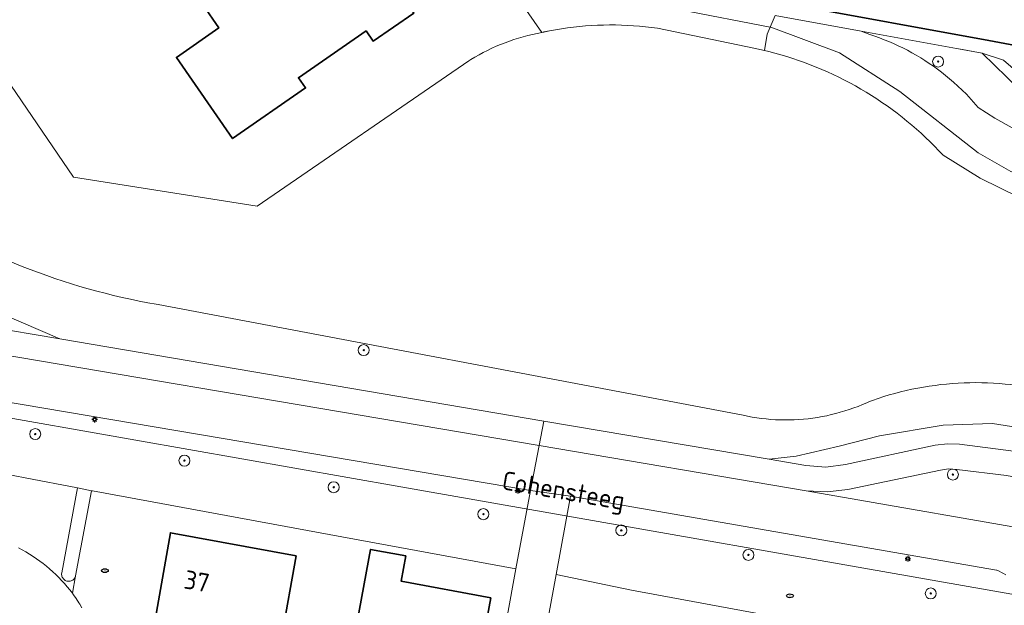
# Model space of a CAD drawing. Header units: metres. Extents: x 152610 to 160096, y 456114 to 462495.
# Tile 535 of 938: x 158532 to 158604, y 460010 to 460053. Entities that reach past the tile are written whole.
import ezdxf
from ezdxf.enums import TextEntityAlignment as Align

# ---------------------------------------------------------------- set-up
doc = ezdxf.new("R2010")
doc.units = ezdxf.units.M
doc.header["$LTSCALE"] = 0.5
doc.layers.get('0').update_dxf_attribs({"linetype": 'CONTINUOUS'})
for name, color, linetype, lineweight in [('B-PV-GK-BESCHOEIING-G', 251, 'GK-BESCHOEIING-SO', 18), ('B-PV-GR-BEPLANTING_CULTUUR_BOSPLANTSOEN-GV', 251, 'CONTINUOUS', 18), ('B-PV-GR-BOOM-S', 251, 'CONTINUOUS', 25), ('B-PV-GW-TALUD_KRUIN-G', 251, 'CONTINUOUS', 18), ('B-PV-IE-MEUBILAIR-S', 251, 'CONTINUOUS', 25), ('B-PV-IE-TERREINAFSCHEIDING_KUNSTMATIG_HEKWERK-G', 251, 'IE-TERREINAFSCHEIDING_KUNSTMATIG-SO', 18), ('B-PV-KW-KUNSTWERK_DUIKER-G', 251, 'CONTINUOUS', 18), ('B-PV-OG-BEBOUWING-GV', 6, 'CONTINUOUS', 35), ('B-PV-OG-BEBOUWING-T18', 1, 'CONTINUOUS', 18), ('B-PV-OG-TERREIN_BEGROEID-GV', 251, 'CONTINUOUS', 18), ('B-PV-OG-TOPOGRAFIE-T18', 1, 'CONTINUOUS', 18), ('B-PV-OG-WATER_SLOOT-GV', 251, 'CONTINUOUS', 18), ('B-PV-VH-GESLOTENVERHARDING_ASFALT-GV', 251, 'CONTINUOUS', 18), ('B-PV-VH-OPENVERHARDING_BETONSTRAATSTEEN-GV', 251, 'CONTINUOUS', 18), ('B-PV-VH-OPENVERHARDING_TEGEL-GV', 251, 'CONTINUOUS', 18)]:
    doc.layers.add(name, color=color, linetype=linetype, lineweight=lineweight)
doc.styles.add('NLCS-ISO', font='NLCS-ISO.ttf')
doc.styles.add('NLCS-ISO-M750-T18', font='NLCS-ISO.ttf', dxfattribs={"height": 1.35})
doc.linetypes.add('GK-BESCHOEIING-SO', pattern='A,18,-3,[1,NLCS.SHX,S=0.6,R=0,X=0,Y=0],-3', length=24)
doc.linetypes.add('IE-TERREINAFSCHEIDING_KUNSTMATIG-SO', pattern='A,4,[82,NLCS.SHX,S=0.75,R=90,X=0,Y=0],4,-2', length=10)

# ---------------------------------------------------------------- blocks, each defined once
blk = doc.blocks.new('SIE-MEUBILAIR_PAAL_LICHTMAST-SO')
for points in [[(-0.62, 0), (-1, 0)], [(-0.71, 0.71), (-0.44, 0.44)], [(0, 1), (0, 0.62)], [(0.44, 0.44), (0.71, 0.71)], [(1, 0), (0.62, 0)], [(-0.71, -0.71), (-0.44, -0.44)], [(0, -0.62), (0, -1)], [(0.44, -0.44), (0.71, -0.71)]]:
    blk.add_lwpolyline(points)
blk.add_circle((0, 0), 0.5)
blk = doc.blocks.new('SIE-MEUBILAIR_PUT_RIOOLPUT-SO')
blk.add_ellipse((0, 0), major_axis=(1.25, 0), ratio=0.54)
at = {"style": 'NLCS-ISO'}
blk.add_text('ri', height=0.75, dxfattribs=at).set_placement((-0.04, 0.07), align=Align.MIDDLE_CENTER)
blk = doc.blocks.new('SGR-BOOM_GBKN-SO')
at = {"linetype": 'ByBlock', "lineweight": 18}
h = blk.add_hatch(color=0, dxfattribs=at)
h.dxf.hatch_style = 1
edge = h.paths.add_edge_path()
edge.add_arc((0, 0), 0.25, 0, 360)
at = {"color": 0, "linetype": 'ByBlock', "lineweight": 18}
for radius in [2, 0.25]:
    blk.add_circle((0, 0), radius, dxfattribs=at)
at = {"color": 0, "linetype": 'ByBlock', "lineweight": 18, "style": 'NLCS-ISO'}
blk.add_attdef('SOORT', (2.5, 0), '', height=1.5, dxfattribs=at)

msp = doc.modelspace()

# ---------------------------------------------------------------- linework, layer by layer
at = {"layer": 'B-PV-GK-BESCHOEIING-G', "flags": 128}
for points in [[(158474.733, 460059.158), (158474.943, 460059.189), (158475.393, 460059.246), (158475.843, 460059.296), (158476.295, 460059.338), (158476.747, 460059.372), (158477.199, 460059.398), (158477.652, 460059.416), (158478.105, 460059.426), (158478.558, 460059.429), (158479.012, 460059.423), (158479.465, 460059.409), (158479.917, 460059.387), (158480.37, 460059.357), (158480.821, 460059.319), (158481.272, 460059.273), (158481.722, 460059.219), (158482.171, 460059.157), (158482.619, 460059.088), (158483.066, 460059.01), (158483.511, 460058.925), (158483.954, 460058.831), (158484.396, 460058.73), (158484.836, 460058.621), (158485.274, 460058.505), (158485.71, 460058.38), (158486.144, 460058.248), (158486.575, 460058.109), (158487.004, 460057.962), (158487.43, 460057.807), (158487.853, 460057.644), (158488.273, 460057.475), (158488.69, 460057.298), (158489.104, 460057.113), (158489.515, 460056.921), (158489.922, 460056.723), (158490.326, 460056.516), (158490.726, 460056.303), (158491.122, 460056.083), (158491.514, 460055.856), (158491.903, 460055.622), (158492.287, 460055.381), (158492.666, 460055.133), (158493.041, 460054.879), (158493.412, 460054.618), (158493.778, 460054.351), (158494.139, 460054.077), (158494.496, 460053.797), (158494.847, 460053.511), (158495.193, 460053.218), (158495.534, 460052.919), (158495.87, 460052.615), (158496.2, 460052.305), (158496.525, 460051.988), (158496.844, 460051.666), (158497.157, 460051.339), (158497.465, 460051.006), (158498.657, 460049.856), (158500, 460048.907), (158501.649, 460047.928), (158503.451, 460047.272), (158503.768, 460047.182), (158504.636, 460046.931), (158505.5, 460046.672), (158506.363, 460046.406), (158507.223, 460046.132), (158508.08, 460045.85), (158508.936, 460045.561), (158509.788, 460045.264), (158510.638, 460044.96), (158511.485, 460044.648), (158512.329, 460044.329), (158513.171, 460044.002), (158514.009, 460043.668), (158514.845, 460043.326), (158515.677, 460042.977), (158516.506, 460042.62), (158517.332, 460042.257), (158518.155, 460041.886), (158518.975, 460041.507), (158519.791, 460041.122), (158520.604, 460040.729), (158521.413, 460040.329), (158522.219, 460039.922), (158523.021, 460039.507), (158523.819, 460039.086), (158524.613, 460038.657), (158525.404, 460038.222), (158525.955, 460037.907), (158526.509, 460037.598), (158527.067, 460037.297), (158527.629, 460037.002), (158528.195, 460036.715), (158528.765, 460036.435), (158529.337, 460036.162), (158529.914, 460035.896), (158530.493, 460035.637), (158531.076, 460035.386), (158531.662, 460035.143), (158532.251, 460034.906), (158532.842, 460034.677), (158533.437, 460034.456), (158534.035, 460034.242), (158534.635, 460034.036), (158535.237, 460033.837), (158535.842, 460033.646), (158536.45, 460033.462), (158537.059, 460033.286), (158537.671, 460033.118), (158538.285, 460032.958), (158538.901, 460032.805), (158539.519, 460032.66), (158540.138, 460032.523), (158540.76, 460032.394), (158541.382, 460032.273), (158542.007, 460032.159), (158542.145, 460032.135), (158584.685, 460024.085), (158585.019, 460024.016), (158585.354, 460023.955), (158585.69, 460023.902), (158586.028, 460023.856), (158586.367, 460023.819), (158586.706, 460023.79), (158587.046, 460023.768), (158587.386, 460023.755), (158587.727, 460023.75), (158588.068, 460023.752), (158588.408, 460023.763), (158588.748, 460023.781), (158589.088, 460023.808), (158589.427, 460023.842), (158589.765, 460023.885), (158590.102, 460023.935), (158590.437, 460023.994), (158590.772, 460024.06), (158591.104, 460024.134), (158591.435, 460024.215), (158591.763, 460024.305), (158592.09, 460024.402), (158592.414, 460024.507), (158592.736, 460024.619), (158593.054, 460024.739), (158593.37, 460024.867), (158593.683, 460025.002), (158593.889, 460025.095), (158594.111, 460025.174), (158594.513, 460025.312), (158594.918, 460025.442), (158595.325, 460025.564), (158595.735, 460025.679), (158596.147, 460025.786), (158596.56, 460025.885), (158596.976, 460025.977), (158597.393, 460026.06), (158597.811, 460026.136), (158598.231, 460026.204), (158598.652, 460026.264), (158599.075, 460026.316), (158599.498, 460026.36), (158599.921, 460026.396), (158600.346, 460026.424), (158600.771, 460026.444), (158601.196, 460026.456), (158601.621, 460026.46), (158602.047, 460026.456), (158602.472, 460026.444), (158602.897, 460026.424), (158603.321, 460026.397), (158603.745, 460026.361), (158604.168, 460026.317), (158604.59, 460026.265), (158605.011, 460026.206), (158605.431, 460026.138), (158605.85, 460026.062), (158606.267, 460025.979), (158606.682, 460025.888), (158607.096, 460025.789), (158614.619, 460024.73), (158616.954, 460024.152), (158630.636, 460021.782), (158631.11, 460021.67), (158631.585, 460021.565), (158632.062, 460021.469), (158632.541, 460021.38), (158633.021, 460021.299), (158633.502, 460021.226), (158633.985, 460021.161), (158634.468, 460021.104), (158634.952, 460021.055), (158635.437, 460021.014), (158635.923, 460020.981), (158636.409, 460020.956), (158636.896, 460020.939), (158637.382, 460020.929), (158637.869, 460020.928), (158638.356, 460020.935), (158638.842, 460020.95), (158639.329, 460020.973), (158639.814, 460021.003), (158640.3, 460021.042), (158640.784, 460021.089), (158641.268, 460021.143), (158641.75, 460021.206), (158642.232, 460021.277), (158642.713, 460021.355), (158643.192, 460021.441), (158643.669, 460021.536), (158644.145, 460021.638), (158644.209, 460021.652), (158644.457, 460021.708), (158644.835, 460021.786), (158645.215, 460021.857), (158645.596, 460021.92), (158645.978, 460021.975), (158646.361, 460022.022), (158646.745, 460022.061), (158647.13, 460022.092), (158647.516, 460022.115), (158647.902, 460022.13), (158648.288, 460022.137), (158648.674, 460022.136), (158649.06, 460022.127), (158649.446, 460022.11), (158649.831, 460022.086), (158650.216, 460022.053), (158650.6, 460022.012), (158650.983, 460021.963), (158651.365, 460021.906), (158651.745, 460021.842), (158652.125, 460021.769), (158652.502, 460021.689), (158652.878, 460021.601), (158653.253, 460021.505), (158653.625, 460021.401), (158653.994, 460021.29), (158654.362, 460021.171), (158654.726, 460021.045), (158655.089, 460020.911), (158655.448, 460020.769), (158655.804, 460020.62), (158656.157, 460020.464), (158656.507, 460020.3), (158656.853, 460020.129), (158657.196, 460019.951), (158657.535, 460019.767), (158657.87, 460019.575), (158658.201, 460019.376), (158658.528, 460019.17), (158659.581, 460014.995), (158660.547, 460013.802), (158661.019, 460013.554), (158661.798, 460013.146), (158662.244, 460013.587), (158662.352, 460014.275), (158662.353, 460015.601), (158662.635, 460017.118), (158662.987, 460017.748), (158666.914, 460018.277), (158667.106, 460018.303), (158669.964, 460018.687), (158670.182, 460018.717), (158671.399, 460018.541), (158671.447, 460018.534), (158671.66, 460018.495), (158671.872, 460018.449), (158672.082, 460018.396), (158672.29, 460018.334), (158672.496, 460018.265), (158672.698, 460018.188), (158672.898, 460018.104), (158673.095, 460018.013), (158673.288, 460017.914), (158673.477, 460017.808), (158673.663, 460017.696), (158673.844, 460017.577), (158674.02, 460017.451), (158674.192, 460017.318), (158674.359, 460017.18), (158674.52, 460017.035), (158674.676, 460016.884), (158674.827, 460016.728), (158674.971, 460016.567), (158675.11, 460016.4), (158675.242, 460016.228), (158675.368, 460016.051), (158675.487, 460015.87), (158675.6, 460015.685), (158675.705, 460015.495), (158675.804, 460015.302), (158675.895, 460015.106), (158675.979, 460014.906), (158676.056, 460014.703), (158676.125, 460014.497), (158676.186, 460014.289), (158676.24, 460014.079), (158676.286, 460013.867), (158676.324, 460013.654), (158676.354, 460013.439), (158676.753, 460008.743), (158676.77, 460008.544), (158676.933, 460006.617), (158676.95, 460006.417), (158677.59, 460002.15), (158678.147, 460000), (158678.47, 459998.75), (158681.56, 459993.85), (158682.373, 459992.754), (158683.361, 459991.812), (158683.561, 459991.657), (158683.766, 459991.508), (158683.976, 459991.366), (158684.189, 459991.23), (158684.408, 459991.101), (158684.63, 459990.979), (158684.855, 459990.865), (158685.085, 459990.757), (158685.317, 459990.657), (158685.553, 459990.564), (158685.791, 459990.479), (158686.032, 459990.401), (158686.276, 459990.331), (158686.521, 459990.268), (158686.6, 459990.25), (158751.58, 459978.72), (158751.778, 459978.68), (158756.595, 459977.716), (158756.791, 459977.677), (158834.12, 459963.78), (158843.94, 459961.89), (158852.56, 459960.22), (158852.897, 459960.137), (158853.235, 459960.061), (158853.575, 459959.994), (158853.917, 459959.934), (158854.259, 459959.882), (158854.603, 459959.838), (158854.948, 459959.803), (158855.294, 459959.775), (158855.64, 459959.755), (158855.986, 459959.743), (158856.333, 459959.739), (158856.68, 459959.743), (158857.026, 459959.755), (158857.372, 459959.775), (158857.718, 459959.803), (158858.063, 459959.839), (158858.407, 459959.882), (158858.75, 459959.934), (158859.07, 459959.99), (158859.409, 459960.091), (158859.778, 459960.194), (158860.149, 459960.288), (158860.522, 459960.375), (158860.897, 459960.454), (158861.273, 459960.526), (158861.651, 459960.589), (158862.03, 459960.645), (158862.41, 459960.692), (158862.791, 459960.732), (158863.172, 459960.763), (158863.555, 459960.787), (158863.937, 459960.803), (158864.32, 459960.81), (158864.703, 459960.81), (158865.086, 459960.802), (158865.469, 459960.785), (158865.851, 459960.761), (158866.233, 459960.729), (158866.614, 459960.688), (158866.994, 459960.64), (158867.372, 459960.584), (158867.75, 459960.52), (158896.821, 459951.25), (158899.349, 459950.965), (158901.43, 459950.73), (158906.435, 459950.678), (158906.882, 459950.597), (158909.016, 459950.211), (158915.147, 459949.101), (158917.198, 459948.729), (158917.642, 459948.649), (158921.99, 459945.69), (158925.427, 459945.052), (158964.503, 459937.795), (159000, 459934.696), (159003.633, 459934.171), (159005.109, 459934.22), (159006.093, 459934.614), (159007.077, 459935.305), (159007.962, 459936.143), (159014.89, 459947.09), (159017.691, 459951.429), (159019.017, 459954.043), (159018.462, 459968.244), (159020.418, 459992.305), (159020.706, 459993.813), (159022.152, 460000), (159022.95, 460003.42), (159027.25, 460016.67), (159028.16, 460021.17), (159028.265, 460024.361), (159027.69, 460030.4), (159027.671, 460030.666), (159027.644, 460030.931), (159027.609, 460031.195), (159027.566, 460031.459), (159027.515, 460031.72), (159027.457, 460031.98), (159027.391, 460032.239), (159027.316, 460032.495), (159027.235, 460032.748), (159027.145, 460033), (159027.049, 460033.248), (159026.944, 460033.493), (159026.833, 460033.736), (159026.714, 460033.974), (159026.588, 460034.209), (159026.456, 460034.441), (159026.316, 460034.668), (159026.23, 460034.8), (159026.04, 460035.142), (159025.843, 460035.481), (159025.639, 460035.815), (159025.429, 460036.145), (159025.211, 460036.47), (159024.987, 460036.792), (159024.757, 460037.108), (159024.52, 460037.42), (159024.277, 460037.727), (159024.028, 460038.028), (159023.772, 460038.325), (159023.511, 460038.616), (159023.243, 460038.902), (159022.97, 460039.183), (159022.691, 460039.457), (159022.407, 460039.726), (159022.117, 460039.989), (159021.822, 460040.247), (159021.521, 460040.498), (159021.216, 460040.742), (159020.906, 460040.981), (159020.591, 460041.213), (159020.271, 460041.439), (159019.946, 460041.658), (159019.617, 460041.871), (159019.284, 460042.076), (159018.947, 460042.275), (159018.606, 460042.467), (159018.261, 460042.652), (159017.912, 460042.83), (159017.81, 460042.88), (159010.88, 460044.64), (159000, 460045.968), (158973.31, 460049.15), (158970.17, 460049.52), (158966.22, 460052.79), (158955.33, 460052.2), (158953.13, 460052.57), (158952.84, 460052.62), (158952.26, 460049.87), (158951.637, 460047.099), (158956.462, 460046.222), (158999.997, 460038.306), (159019.45, 460034.88), (159020.22, 460023.97), (159013.47, 460002.92), (159014.063, 460000), (159014.75, 459996.5), (159014.96, 459994.766), (159015.2, 459993.44), (159015.31, 459991.71), (159014.51, 459987.81), (159008.04, 459965.34), (159004.43, 459960.25), (159000, 459960.353), (158998.4, 459960.39), (158984.69, 459966.34), (158972.72, 459965.62), (158962.87, 459959.8), (158959.98, 459955.93), (158957.133, 459952.707), (158948.935, 459949.392), (158938.055, 459951.623), (158924.86, 459955.26), (158921.282, 459954.369), (158918.671, 459954.179), (158918.225, 459954.257), (158916.164, 459954.616), (158910.021, 459955.687), (158907.885, 459956.059), (158907.442, 459956.136), (158904.968, 459956.938), (158901.43, 459958.27), (158890.98, 459967.57), (158877.255, 459970.054), (158862.49, 459972.71), (158842.246, 459972.236), (158839.35, 459972.21), (158836.56, 459972.73), (158833.66, 459977.71), (158833.569, 459977.866), (158833.471, 459978.018), (158833.366, 459978.165), (158833.255, 459978.308), (158833.138, 459978.446), (158833.015, 459978.578), (158832.886, 459978.705), (158832.752, 459978.825), (158832.612, 459978.94), (158832.468, 459979.049), (158832.318, 459979.151), (158832.165, 459979.246), (158832.007, 459979.334), (158831.846, 459979.416), (158831.681, 459979.49), (158831.513, 459979.557), (158831.342, 459979.616), (158831.169, 459979.668), (158830.994, 459979.711), (158830.817, 459979.748), (158830.638, 459979.776), (158830.459, 459979.796), (158830.278, 459979.809), (158830.098, 459979.813), (158829.917, 459979.809), (158829.737, 459979.798), (158829.557, 459979.778), (158829.378, 459979.751), (158829.201, 459979.715), (158829.026, 459979.672), (158828.852, 459979.621), (158828.681, 459979.563), (158828.57, 459979.52), (158828.493, 459979.5), (158827.826, 459979.328), (158827.158, 459979.164), (158826.487, 459979.008), (158825.815, 459978.859), (158825.141, 459978.719), (158824.466, 459978.586), (158823.789, 459978.461), (158823.11, 459978.344), (158822.431, 459978.235), (158821.75, 459978.134), (158821.068, 459978.04), (158820.385, 459977.955), (158819.701, 459977.878), (158819.016, 459977.808), (158818.33, 459977.747), (158817.644, 459977.693), (158816.957, 459977.648), (158816.269, 459977.61), (158815.582, 459977.58), (158814.894, 459977.559), (158814.205, 459977.545), (158813.517, 459977.54), (158812.829, 459977.542), (158812.14, 459977.553), (158811.452, 459977.571), (158810.764, 459977.597), (158810.077, 459977.632), (158809.39, 459977.674), (158808.703, 459977.725), (158808.017, 459977.783), (158807.332, 459977.849), (158806.648, 459977.924), (158805.964, 459978.006), (158805.282, 459978.096), (158804.6, 459978.194), (158803.92, 459978.3), (158761.22, 459986.1), (158758.322, 459985.408), (158753.269, 459986.128), (158753.067, 459986.157), (158749.69, 459986.67), (158727.918, 459990.667), (158699.682, 459995.849), (158690.69, 459997.5), (158690.618, 459997.516), (158690.387, 459997.573), (158690.159, 459997.638), (158689.932, 459997.71), (158689.708, 459997.79), (158689.487, 459997.877), (158689.269, 459997.972), (158689.054, 459998.074), (158688.843, 459998.183), (158688.635, 459998.299), (158688.432, 459998.423), (158688.233, 459998.552), (158688.038, 459998.689), (158687.848, 459998.832), (158687.663, 459998.981), (158687.483, 459999.137), (158687.308, 459999.298), (158687.139, 459999.466), (158686.976, 459999.638), (158686.818, 459999.817), (158686.667, 460000), (158685.555, 460001.955), (158685.499, 460002.085), (158685.375, 460002.386), (158685.258, 460002.69), (158685.149, 460002.997), (158685.047, 460003.307), (158684.953, 460003.619), (158684.866, 460003.933), (158684.788, 460004.249), (158684.717, 460004.567), (158684.654, 460004.887), (158684.599, 460005.208), (158684.552, 460005.531), (158684.512, 460005.854), (158684.481, 460006.178), (158684.457, 460006.503), (158684.442, 460006.829), (158684.441, 460007.029), (158684.373, 460008.962), (158684.366, 460009.162), (158682.835, 460049.515), (158682.091, 460056.641), (158679.424, 460075.603), (158675.896, 460089.698), (158675.862, 460089.837), (158675.82, 460090.04), (158675.785, 460090.245), (158675.759, 460090.45), (158675.74, 460090.657), (158675.73, 460090.864), (158675.727, 460091.071), (158675.733, 460091.278), (158675.746, 460091.485), (158675.767, 460091.691), (158675.797, 460091.896), (158675.834, 460092.1), (158675.879, 460092.303), (158675.932, 460092.503), (158675.992, 460092.701), (158676.06, 460092.897), (158676.136, 460093.09), (158676.219, 460093.28), (158676.309, 460093.466), (158676.407, 460093.649), (158676.511, 460093.828), (158676.622, 460094.003), (158676.74, 460094.174), (158676.864, 460094.34), (158676.995, 460094.501), (158677.132, 460094.656), (158677.275, 460094.807), (158677.423, 460094.951), (158677.577, 460095.09), (158677.736, 460095.223), (158677.9, 460095.35), (158678.069, 460095.47), (158678.242, 460095.583), (158678.42, 460095.69), (158679.124, 460098.709), (158679.71, 460101.22), (158678.135, 460101.478), (158676.628, 460102.001), (158676.439, 460102.088), (158676.194, 460102.208), (158675.953, 460102.336), (158675.716, 460102.471), (158675.482, 460102.612), (158675.253, 460102.76), (158675.029, 460102.915), (158674.809, 460103.076), (158674.594, 460103.244), (158674.384, 460103.418), (158674.179, 460103.598), (158673.98, 460103.784), (158673.786, 460103.976), (158673.597, 460104.173), (158673.415, 460104.376), (158673.239, 460104.584), (158673.069, 460104.797), (158672.905, 460105.015), (158672.747, 460105.238), (158672.597, 460105.465), (158672.452, 460105.697), (158672.315, 460105.933), (158672.185, 460106.172), (158672.062, 460106.416), (158671.946, 460106.663), (158671.837, 460106.913), (158671.736, 460107.166), (158671.642, 460107.422), (158671.556, 460107.681), (158670.245, 460117.41), (158670.219, 460117.602), (158669.958, 460119.521), (158669.933, 460119.705), (158667.522, 460137.655), (158666.197, 460150.943), (158665.164, 460167.52), (158665.12, 460183.663), (158665.289, 460190.315), (158665.604, 460194.292), (158665.629, 460194.539), (158665.664, 460194.81), (158665.707, 460195.08), (158665.758, 460195.349), (158665.817, 460195.616), (158665.883, 460195.881), (158665.957, 460196.144), (158666.039, 460196.405), (158666.129, 460196.663), (158666.226, 460196.919), (158666.33, 460197.172), (158666.442, 460197.421), (158666.561, 460197.667), (158666.687, 460197.91), (158666.82, 460198.148), (158666.961, 460198.383), (158667.108, 460198.613), (158667.261, 460198.839), (158667.421, 460199.061), (158667.588, 460199.278), (158667.761, 460199.489), (158667.94, 460199.696), (158668.125, 460199.897), (158668.316, 460200.093), (158668.512, 460200.283), (158668.714, 460200.467), (158668.921, 460200.646), (158669.134, 460200.818), (158669.351, 460200.984), (158669.573, 460201.143), (158669.8, 460201.296), (158670.031, 460201.442), (158670.266, 460201.582), (158670.505, 460201.714), (158670.748, 460201.839), (158670.994, 460201.957), (158671.244, 460202.068), (158671.497, 460202.172), (158671.753, 460202.268), (158672.012, 460202.357), (158672.273, 460202.438), (158672.536, 460202.511), (158673.586, 460202.643), (158675.654, 460202.454), (158680.24, 460200.758), (158684.716, 460198.791), (158742.58, 460186.99), (158742.848, 460188.52), (158743.093, 460189.916), (158743.6, 460192.81), (158685.67, 460204.82), (158680.76, 460205), (158677.037, 460206.38), (158675.289, 460207.471), (158675.065, 460207.642), (158674.839, 460207.824), (158674.618, 460208.012), (158674.402, 460208.206), (158674.191, 460208.406), (158673.986, 460208.612), (158673.787, 460208.824), (158673.594, 460209.041), (158673.407, 460209.263), (158673.226, 460209.49), (158673.051, 460209.722), (158672.883, 460209.959), (158672.722, 460210.2), (158672.567, 460210.446), (158672.419, 460210.696), (158672.278, 460210.95), (158672.143, 460211.207), (158672.017, 460211.468), (158671.897, 460211.733), (158671.784, 460212.001), (158671.68, 460212.272), (158671.582, 460212.545), (158671.492, 460212.821), (158671.41, 460213.1), (158670.971, 460216.313), (158670.67, 460217.248), (158670.659, 460217.314), (158670.584, 460217.782), (158670.518, 460218.252), (158670.459, 460218.723), (158670.409, 460219.194), (158670.366, 460219.666), (158670.331, 460220.139), (158670.305, 460220.613), (158670.286, 460221.087), (158670.275, 460221.561), (158670.272, 460222.035), (158670.278, 460222.509), (158670.291, 460222.983), (158670.312, 460223.457), (158670.342, 460223.93), (158670.379, 460224.403), (158670.424, 460224.875), (158670.884, 460236.208), (158671.443, 460250), (158671.646, 460254.657), (158671.932, 460258.598), (158672.045, 460266.708), (158672.206, 460278.296), (158673.841, 460310.082), (158672.827, 460327.858), (158672.802, 460328.217), (158672.77, 460328.576), (158672.729, 460328.934), (158672.681, 460329.291), (158672.624, 460329.647), (158672.56, 460330.002), (158672.488, 460330.355), (158672.407, 460330.706), (158672.32, 460331.055), (158672.224, 460331.403), (158672.173, 460331.575), (158671.331, 460334.857), (158670.909, 460336.049), (158670.252, 460337.253), (158669.749, 460337.931), (158668.707, 460339.041), (158667.431, 460340.162), (158666.576, 460340.921), (158665.827, 460341.447), (158664.587, 460342.123), (158663.031, 460342.66), (158661.99, 460342.963), (158660.832, 460343.113), (158657.125, 460343.156)], [(158658.451, 460032.827), (158658.451, 460032.771), (158658.446, 460032.659), (158658.433, 460032.548), (158658.412, 460032.439), (158658.383, 460032.331), (158658.347, 460032.225), (158658.303, 460032.122), (158658.252, 460032.023), (158658.193, 460031.927), (158658.129, 460031.836), (158658.057, 460031.75), (158657.98, 460031.669), (158657.898, 460031.594), (158657.81, 460031.525), (158657.717, 460031.462), (158657.658, 460031.43), (158657.42, 460031.305), (158657.178, 460031.188), (158656.933, 460031.079), (158656.685, 460030.976), (158656.434, 460030.881), (158656.18, 460030.794), (158655.924, 460030.714), (158655.666, 460030.642), (158655.405, 460030.578), (158655.143, 460030.521), (158654.879, 460030.472), (158654.614, 460030.431), (158654.347, 460030.399), (158654.08, 460030.374), (158653.812, 460030.356), (158653.544, 460030.347), (158653.276, 460030.346), (158653.007, 460030.353), (158652.74, 460030.368), (158652.472, 460030.391), (158652.206, 460030.422), (158651.94, 460030.461), (158628.136, 460034.83), (158618.959, 460036.515), (158616.582, 460037.046), (158611.492, 460037.803), (158608.085, 460038.69), (158604.789, 460039.926), (158601.945, 460041.327), (158599.244, 460042.988), (158598.934, 460043.319), (158598.618, 460043.645), (158598.297, 460043.965), (158597.97, 460044.28), (158597.637, 460044.588), (158597.299, 460044.891), (158596.956, 460045.188), (158596.608, 460045.478), (158596.254, 460045.763), (158595.896, 460046.041), (158595.533, 460046.313), (158595.165, 460046.578), (158594.792, 460046.837), (158594.415, 460047.089), (158594.033, 460047.335), (158593.648, 460047.573), (158593.258, 460047.805), (158592.864, 460048.03), (158592.466, 460048.248), (158592.064, 460048.459), (158591.659, 460048.663), (158591.25, 460048.86), (158590.838, 460049.049), (158590.422, 460049.231), (158590.004, 460049.406), (158589.582, 460049.574), (158589.157, 460049.734), (158588.73, 460049.886), (158588.3, 460050.031), (158587.868, 460050.168), (158587.433, 460050.298), (158586.996, 460050.42), (158586.557, 460050.534), (158586.24, 460050.611), (158585.914, 460050.686), (158585.588, 460050.757), (158578.454, 460052.228), (158578.02, 460052.285), (158577.586, 460052.334), (158577.15, 460052.376), (158576.714, 460052.409), (158576.277, 460052.434), (158575.84, 460052.452), (158575.402, 460052.461), (158574.965, 460052.463), (158574.527, 460052.456), (158574.09, 460052.441), (158573.653, 460052.419), (158573.217, 460052.388), (158572.781, 460052.35), (158572.346, 460052.303), (158571.912, 460052.249), (158571.479, 460052.186), (158571.047, 460052.116), (158570.617, 460052.038), (158570.188, 460051.952), (158570.04, 460051.92), (158569.7, 460051.854), (158569.361, 460051.779), (158569.024, 460051.698), (158568.689, 460051.608), (158568.356, 460051.51), (158568.026, 460051.405), (158567.698, 460051.293), (158567.373, 460051.172), (158567.05, 460051.045), (158566.731, 460050.91), (158566.415, 460050.767), (158566.102, 460050.618), (158565.793, 460050.461), (158565.487, 460050.297), (158565.185, 460050.126), (158564.888, 460049.948), (158564.73, 460049.85), (158549.35, 460039.3), (158535.99, 460041.41), (158524.25, 460058.61), (158518.78, 460059.65), (158500, 460063.082), (158487.2, 460065.42), (158468.961, 460068.759), (158461.591, 460070.108), (158454.027, 460071.493), (158415.167, 460078.608), (158407.148, 460080.076), (158400.013, 460081.382), (158397.385, 460081.532), (158394.76, 460081.33), (158389.24, 460079.13), (158386.31, 460078.49), (158383.25, 460078.72), (158370.33, 460080.54), (158358, 460082.98), (158355.49, 460083.18), (158347.298, 460083.391), (158344.108, 460083.668), (158341.962, 460083.854), (158338.43, 460084.075), (158334.461, 460084.743), (158318.188, 460088.241), (158311.687, 460089.638), (158273.623, 460095.675), (158273.43, 460095.701), (158272.525, 460095.825), (158271.621, 460095.958), (158270.719, 460096.098), (158269.817, 460096.246), (158268.918, 460096.403), (158268.019, 460096.567), (158267.122, 460096.739), (158266.227, 460096.918), (158265.333, 460097.106), (158264.441, 460097.302), (158263.55, 460097.505), (158262.662, 460097.716), (158261.775, 460097.935), (158260.89, 460098.161), (158260.007, 460098.396), (158259.127, 460098.638), (158258.248, 460098.887), (158257.372, 460099.145), (158256.498, 460099.41), (158254.594, 460100.017), (158252.702, 460100.66), (158252.095, 460100.862), (158251.407, 460101.099), (158250.723, 460101.343), (158250.041, 460101.595), (158249.362, 460101.854), (158248.686, 460102.121), (158248.013, 460102.395), (158247.343, 460102.677), (158246.676, 460102.965), (158246.013, 460103.262), (158245.352, 460103.565), (158244.695, 460103.876), (158244.042, 460104.194), (158243.392, 460104.519), (158242.745, 460104.851), (158242.103, 460105.191), (158241.464, 460105.537), (158240.829, 460105.891), (158240.198, 460106.251), (158239.571, 460106.618), (158238.947, 460106.992), (158238.329, 460107.374), (158237.714, 460107.761), (158237.104, 460108.156), (158236.498, 460108.557), (158235.896, 460108.965), (158235.299, 460109.38), (158234.707, 460109.801), (158234.119, 460110.228), (158233.536, 460110.662), (158232.958, 460111.103), (158232.385, 460111.549), (158231.816, 460112.002), (158231.253, 460112.462), (158230.695, 460112.927), (158230.486, 460113.181), (158230.27, 460113.429), (158230.049, 460113.673), (158229.822, 460113.911), (158229.589, 460114.143), (158229.35, 460114.369), (158229.106, 460114.59), (158228.857, 460114.805), (158228.602, 460115.013), (158228.343, 460115.215), (158228.079, 460115.411), (158227.81, 460115.601), (158227.536, 460115.784), (158227.258, 460115.96), (158226.976, 460116.129), (158226.69, 460116.291), (158226.4, 460116.447), (158226.107, 460116.595), (158225.81, 460116.736), (158225.509, 460116.87), (158225.205, 460116.997), (158224.899, 460117.116), (158224.589, 460117.227), (158224.277, 460117.331), (158223.963, 460117.428), (158223.646, 460117.516), (158223.327, 460117.598), (158223.325, 460117.598), (158222.014, 460117.92), (158216.809, 460118.938), (158212.58, 460119.796), (158212.562, 460119.799), (158212.315, 460119.844), (158212.069, 460119.897), (158211.824, 460119.957), (158211.582, 460120.026), (158211.342, 460120.102), (158211.105, 460120.185), (158210.87, 460120.277), (158210.638, 460120.375), (158210.41, 460120.481), (158210.185, 460120.594), (158209.964, 460120.714), (158209.747, 460120.841), (158209.534, 460120.975), (158209.325, 460121.116), (158209.121, 460121.263), (158208.921, 460121.417), (158208.727, 460121.577), (158208.538, 460121.743), (158208.354, 460121.915), (158208.175, 460122.092), (158208.003, 460122.276), (158207.836, 460122.464), (158207.676, 460122.658), (158207.521, 460122.857), (158207.373, 460123.06), (158207.232, 460123.269), (158207.097, 460123.481), (158206.969, 460123.698), (158206.848, 460123.919), (158206.735, 460124.143), (158206.628, 460124.371), (158206.529, 460124.603), (158206.437, 460124.837), (158206.352, 460125.074), (158206.275, 460125.314), (158206.206, 460125.556), (158206.144, 460125.8), (158206.091, 460126.046), (158206.045, 460126.293), (158206.007, 460126.542), (158205.977, 460126.792), (158205.955, 460127.043), (158205.941, 460127.294), (158205.934, 460127.546), (158205.936, 460127.797), (158205.946, 460128.049), (158205.964, 460128.3), (158205.99, 460128.55), (158206.023, 460128.8), (158206.065, 460129.048), (158206.115, 460129.295), (158206.172, 460129.54), (158206.306, 460130.059), (158206.433, 460130.58), (158206.551, 460131.103), (158206.662, 460131.628), (158206.765, 460132.154), (158206.861, 460132.682), (158206.948, 460133.211), (158207.027, 460133.742), (158207.099, 460134.273), (158207.162, 460134.806), (158207.218, 460135.339), (158207.266, 460135.874), (158207.305, 460136.408), (158207.337, 460136.944), (158207.361, 460137.48), (158207.371, 460137.799), (158207.371, 460137.803), (158207.366, 460138.329), (158207.369, 460138.855), (158207.38, 460139.381), (158207.4, 460139.907), (158207.427, 460140.432), (158207.462, 460140.957), (158207.505, 460141.481), (158207.556, 460142.005), (158207.615, 460142.527), (158207.682, 460143.049), (158207.757, 460143.57), (158207.84, 460144.089), (158207.931, 460144.607), (158208.029, 460145.124), (158208.136, 460145.639), (158208.25, 460146.153), (158208.372, 460146.664), (158208.502, 460147.174), (158208.561, 460147.526), (158208.703, 460148.336), (158208.853, 460149.144), (158209.011, 460149.951), (158209.177, 460150.756), (158209.35, 460151.56), (158209.531, 460152.362), (158209.72, 460153.162), (158209.917, 460153.96), (158210.122, 460154.756), (158210.334, 460155.551), (158210.554, 460156.343), (158210.782, 460157.133), (158211.017, 460157.92), (158211.26, 460158.706), (158211.511, 460159.489), (158211.769, 460160.269), (158212.035, 460161.047), (158212.163, 460161.488), (158212.284, 460161.932), (158212.397, 460162.378), (158212.502, 460162.825), (158212.599, 460163.274), (158212.689, 460163.725), (158212.77, 460164.178), (158212.844, 460164.631), (158212.91, 460165.086), (158212.968, 460165.542), (158213.018, 460165.999), (158213.06, 460166.457), (158213.094, 460166.915), (158213.12, 460167.374), (158213.138, 460167.834), (158213.148, 460168.293), (158213.15, 460168.753), (158213.144, 460169.212), (158213.13, 460169.672), (158213.108, 460170.131), (158213.078, 460170.59), (158213.04, 460171.048), (158212.994, 460171.505), (158212.94, 460171.962), (158212.878, 460172.417), (158212.809, 460172.871), (158212.731, 460173.325), (158212.646, 460173.776), (158212.552, 460174.226), (158212.451, 460174.675), (158212.342, 460175.121), (158212.226, 460175.566), (158212.101, 460176.008), (158211.969, 460176.449)]]:
    msp.add_lwpolyline(points, dxfattribs=at)
at = {"layer": 'B-PV-GR-BEPLANTING_CULTUUR_BOSPLANTSOEN-GV', "flags": 128}
for points in [[(158568.937, 460053.519), (158570.04, 460051.92), (158570.188, 460051.951), (158570.617, 460052.038), (158571.047, 460052.116), (158571.479, 460052.186), (158571.912, 460052.249), (158572.346, 460052.303), (158572.781, 460052.35), (158573.217, 460052.388), (158573.653, 460052.419), (158574.09, 460052.441), (158574.527, 460052.456), (158574.965, 460052.463), (158575.402, 460052.461), (158575.84, 460052.452), (158576.277, 460052.435), (158576.714, 460052.409), (158577.15, 460052.376), (158577.585, 460052.334), (158578.02, 460052.285), (158578.454, 460052.228), (158585.588, 460050.757), (158585.914, 460050.686), (158586.24, 460050.611), (158586.435, 460051.803), (158586.657, 460052.306), (158580.138, 460053.565)], [(158580.138, 460053.565), (158586.657, 460052.306), (158587.028, 460053.145)], [(158604.176, 460041.819), (158601.783, 460043.172), (158596.09, 460047.63), (158591.702, 460050.442), (158586.704, 460052.297), (158586.657, 460052.306), (158586.435, 460051.803), (158586.24, 460050.611), (158586.557, 460050.534), (158586.996, 460050.42), (158587.433, 460050.298), (158587.868, 460050.168), (158588.3, 460050.031), (158588.73, 460049.886), (158589.157, 460049.734), (158589.582, 460049.574), (158590.004, 460049.406), (158590.422, 460049.231), (158590.838, 460049.049), (158591.25, 460048.86), (158591.659, 460048.663), (158592.064, 460048.459), (158592.466, 460048.248), (158592.864, 460048.03), (158593.258, 460047.805), (158593.648, 460047.573), (158594.033, 460047.335), (158594.415, 460047.089), (158594.792, 460046.837), (158595.165, 460046.578), (158595.533, 460046.313), (158595.896, 460046.041), (158596.254, 460045.763), (158596.608, 460045.478), (158596.956, 460045.188), (158597.299, 460044.891), (158597.637, 460044.588), (158597.97, 460044.28), (158598.297, 460043.965), (158598.618, 460043.645), (158598.934, 460043.319), (158599.244, 460042.988), (158601.945, 460041.327), (158604.789, 460039.926)], [(158606.124, 460047.74), (158603.645, 460049.905), (158602.08, 460050.412), (158593.269, 460052.012), (158593.916, 460051.765), (158594.264, 460051.649), (158594.613, 460051.524), (158594.959, 460051.392), (158595.302, 460051.252), (158595.642, 460051.105), (158595.979, 460050.951), (158596.313, 460050.789), (158596.643, 460050.62), (158596.969, 460050.444), (158597.291, 460050.262), (158597.609, 460050.072), (158597.923, 460049.875), (158598.233, 460049.672), (158598.538, 460049.462), (158598.839, 460049.245), (158599.135, 460049.023), (158599.426, 460048.793), (158599.712, 460048.558), (158599.993, 460048.316), (158600.931, 460047.427), (158601.799, 460046.47), (158603.014, 460045.699), (158604.269, 460044.996)], [(158603.8, 460012.486), (158603.642, 460012.58), (158603.479, 460012.668), (158603.314, 460012.747), (158603.145, 460012.82), (158603.12, 460012.83), (158572.13, 460018.201), (158571.088, 460012.513), (158576.58, 460011.38), (158590.34, 460008.82), (158604.17, 460006.25)]]:
    msp.add_lwpolyline(points, dxfattribs=at)
msp.add_lwpolyline([(158569.23, 460018.62), (158524.21, 460026.23), (158523.28, 460021.301), (158531.717, 460019.68), (158532.458, 460019.538), (158536.283, 460018.803), (158537.295, 460018.608), (158537.37, 460018.594), (158554.58, 460015.42), (158568.15, 460012.92)], close=True, dxfattribs=at)
at = {"layer": 'B-PV-GW-TALUD_KRUIN-G', "flags": 128}
for points in [[(158586.657, 460052.306), (158580.138, 460053.565), (158573.999, 460054.01), (158568.937, 460053.519)], [(158604.625, 460041.672), (158604.176, 460041.819), (158601.783, 460043.172), (158596.09, 460047.63), (158591.702, 460050.442), (158586.704, 460052.297), (158586.657, 460052.306)], [(158527.754, 460032.752), (158534.981, 460029.634), (158570.187, 460023.669), (158586.597, 460020.889), (158588.546, 460021.126), (158591.681, 460021.847), (158594.603, 460022.594), (158599.253, 460023.37), (158602.841, 460023.48), (158609.566, 460022.424), (158612.462, 460022.507), (158614.248, 460022.393), (158614.43, 460022.36), (158616.251, 460022.037), (158616.601, 460021.973), (158618.39, 460021.052), (158629.794, 460018.593), (158634.738, 460017.988), (158639.893, 460018.179), (158646.537, 460018.453), (158651.241, 460018.192), (158654.697, 460017.266), (158656.958, 460015.355), (158658.58, 460012.433)]]:
    msp.add_lwpolyline(points, dxfattribs=at)
at = {"layer": 'B-PV-IE-TERREINAFSCHEIDING_KUNSTMATIG_HEKWERK-G', "flags": 128}
msp.add_lwpolyline([(158613.384, 460045.465), (158605.679, 460046.913), (158602.08, 460050.412), (158600.376, 460050.721)], dxfattribs=at)
at = {"layer": 'B-PV-KW-KUNSTWERK_DUIKER-G', "flags": 128}
msp.add_lwpolyline([(158660.307, 460000), (158660.168, 460001.264), (158607.831, 460010.456), (158559.804, 460018.891), (158517.369, 460026.344), (158513.049, 460006.019)], dxfattribs=at)
at = {"layer": 'B-PV-OG-BEBOUWING-GV', "flags": 128}
for points in [[(158550.67, 460062.09), (158550.52, 460062.31), (158543.13, 460057.22), (158546.552, 460052.245), (158543.467, 460050.106), (158547.557, 460044.205), (158552.866, 460047.884), (158552.35, 460048.629), (158557.27, 460052.03), (158557.78, 460051.29), (158560.75, 460053.33), (158555.472, 460060.991), (158550.95, 460057.87), (158550.52, 460058.49), (158549.7, 460057.92), (158548.07, 460060.29)], [(158550.57, 460004.94), (158551.128, 460008.052), (158552.17, 460013.87), (158543.04, 460015.55), (158541.95, 460009.37), (158548.54, 460008.17), (158548.06, 460005.4)], [(158560.17, 460013.87), (158557.59, 460014.34), (158556.1, 460006.32), (158565.19, 460004.65), (158566.34, 460010.81), (158559.82, 460012.02)]]:
    msp.add_lwpolyline(points, close=True, dxfattribs=at)
msp.add_lwpolyline([(158588.19, 460053.95), (158602.56, 460051.34), (158606.574, 460050.585), (158607.336, 460054.639)], dxfattribs=at)
at = {"layer": 'B-PV-OG-TERREIN_BEGROEID-GV', "flags": 128}
for points in [[(158604.269, 460044.996), (158603.014, 460045.699), (158601.799, 460046.47), (158600.931, 460047.427), (158599.993, 460048.316), (158599.712, 460048.558), (158599.426, 460048.793), (158599.135, 460049.023), (158598.839, 460049.245), (158598.538, 460049.462), (158598.233, 460049.672), (158597.923, 460049.875), (158597.609, 460050.072), (158597.291, 460050.262), (158596.969, 460050.444), (158596.643, 460050.62), (158596.313, 460050.789), (158595.979, 460050.951), (158595.642, 460051.105), (158595.302, 460051.252), (158594.959, 460051.392), (158594.613, 460051.524), (158594.264, 460051.649), (158593.916, 460051.765), (158593.269, 460052.012), (158587.028, 460053.145), (158586.657, 460052.306), (158586.704, 460052.297), (158591.702, 460050.442), (158596.09, 460047.63), (158601.783, 460043.172), (158604.176, 460041.819)], [(158603.745, 460026.361), (158603.321, 460026.397), (158602.897, 460026.424), (158602.472, 460026.444), (158602.047, 460026.456), (158601.621, 460026.46), (158601.196, 460026.456), (158600.771, 460026.444), (158600.346, 460026.424), (158599.921, 460026.396), (158599.498, 460026.36), (158599.074, 460026.316), (158598.652, 460026.264), (158598.231, 460026.204), (158597.811, 460026.136), (158597.393, 460026.06), (158596.976, 460025.977), (158596.56, 460025.885), (158596.147, 460025.786), (158595.735, 460025.679), (158595.325, 460025.564), (158594.918, 460025.442), (158594.513, 460025.312), (158594.111, 460025.174), (158593.889, 460025.095), (158593.683, 460025.002), (158593.37, 460024.867), (158593.054, 460024.739), (158592.736, 460024.619), (158592.414, 460024.507), (158592.09, 460024.402), (158591.763, 460024.305), (158591.435, 460024.215), (158591.104, 460024.134), (158590.771, 460024.06), (158590.437, 460023.994), (158590.102, 460023.935), (158589.765, 460023.885), (158589.427, 460023.842), (158589.088, 460023.808), (158588.748, 460023.781), (158588.408, 460023.763), (158588.068, 460023.752), (158587.727, 460023.749), (158587.386, 460023.755), (158587.046, 460023.768), (158586.706, 460023.79), (158586.367, 460023.819), (158586.028, 460023.856), (158585.69, 460023.902), (158585.354, 460023.955), (158585.019, 460024.016), (158584.685, 460024.085), (158542.145, 460032.135), (158542.007, 460032.159), (158541.382, 460032.273), (158540.76, 460032.394), (158540.138, 460032.523), (158539.519, 460032.66), (158538.901, 460032.805), (158538.285, 460032.958), (158537.671, 460033.118), (158537.059, 460033.286), (158536.45, 460033.462), (158535.842, 460033.646), (158535.237, 460033.837), (158534.635, 460034.036), (158534.034, 460034.242), (158533.437, 460034.456), (158532.843, 460034.677), (158532.251, 460034.906), (158531.662, 460035.143)], [(158524.054, 460031.486), (158534.981, 460029.634), (158527.754, 460032.752)], [(158527.754, 460032.752), (158534.981, 460029.634), (158570.187, 460023.669), (158586.597, 460020.889), (158588.546, 460021.126), (158591.681, 460021.847), (158594.603, 460022.594), (158599.253, 460023.37), (158602.841, 460023.48), (158609.566, 460022.424)]]:
    msp.add_lwpolyline(points, dxfattribs=at)
for points in [[(158609.566, 460022.424), (158602.841, 460023.48), (158599.253, 460023.37), (158594.603, 460022.594), (158591.681, 460021.847), (158588.546, 460021.126), (158586.597, 460020.889), (158589.25, 460020.44), (158590.699, 460020.318), (158592.14, 460020.51), (158598.67, 460021.91), (158599.552, 460022.014), (158600.44, 460021.99), (158604.35, 460021.47), (158613.96, 460019.63), (158614.43, 460022.36), (158614.248, 460022.393), (158612.462, 460022.507)], [(158600.24, 460020.15), (158599.638, 460020.191), (158599.04, 460020.11), (158592.32, 460018.69), (158590.798, 460018.528), (158589.27, 460018.6), (158608.228, 460015.305), (158612.439, 460014.573), (158613.061, 460017.962), (158603.84, 460019.71)]]:
    msp.add_lwpolyline(points, close=True, dxfattribs=at)
at = {"layer": 'B-PV-OG-WATER_SLOOT-GV', "flags": 128}
for points in [[(158604.789, 460039.926), (158601.945, 460041.327), (158599.244, 460042.988), (158598.934, 460043.319), (158598.618, 460043.645), (158598.297, 460043.965), (158597.97, 460044.28), (158597.637, 460044.588), (158597.299, 460044.891), (158596.956, 460045.188), (158596.608, 460045.478), (158596.254, 460045.763), (158595.896, 460046.041), (158595.533, 460046.313), (158595.165, 460046.578), (158594.792, 460046.837), (158594.415, 460047.089), (158594.033, 460047.335), (158593.648, 460047.573), (158593.258, 460047.805), (158592.864, 460048.03), (158592.466, 460048.248), (158592.064, 460048.459), (158591.659, 460048.663), (158591.25, 460048.86), (158590.838, 460049.049), (158590.422, 460049.231), (158590.004, 460049.406), (158589.582, 460049.574), (158589.157, 460049.734), (158588.73, 460049.886), (158588.3, 460050.031), (158587.868, 460050.168), (158587.433, 460050.298), (158586.996, 460050.42), (158586.557, 460050.534), (158586.24, 460050.611), (158585.914, 460050.686), (158585.588, 460050.757), (158578.454, 460052.228), (158578.02, 460052.285), (158577.585, 460052.334), (158577.15, 460052.376), (158576.714, 460052.409), (158576.277, 460052.435), (158575.84, 460052.452), (158575.402, 460052.461), (158574.965, 460052.463), (158574.527, 460052.456), (158574.09, 460052.441), (158573.653, 460052.419), (158573.217, 460052.388), (158572.781, 460052.35), (158572.346, 460052.303), (158571.912, 460052.249), (158571.479, 460052.186), (158571.047, 460052.116), (158570.617, 460052.038), (158570.188, 460051.951), (158570.04, 460051.92), (158569.7, 460051.854), (158569.361, 460051.78), (158569.024, 460051.698), (158568.689, 460051.608), (158568.356, 460051.51), (158568.026, 460051.405), (158567.698, 460051.293), (158567.373, 460051.172), (158567.05, 460051.045), (158566.731, 460050.91), (158566.415, 460050.767), (158566.102, 460050.618), (158565.793, 460050.461), (158565.487, 460050.297), (158565.185, 460050.126), (158564.888, 460049.948), (158564.73, 460049.85), (158549.35, 460039.3), (158535.99, 460041.41), (158524.25, 460058.61)], [(158531.662, 460035.143), (158532.251, 460034.906), (158532.843, 460034.677), (158533.437, 460034.456), (158534.034, 460034.242), (158534.635, 460034.036), (158535.237, 460033.837), (158535.842, 460033.646), (158536.45, 460033.462), (158537.059, 460033.286), (158537.671, 460033.118), (158538.285, 460032.958), (158538.901, 460032.805), (158539.519, 460032.66), (158540.138, 460032.523), (158540.76, 460032.394), (158541.382, 460032.273), (158542.007, 460032.159), (158542.145, 460032.135), (158584.685, 460024.085), (158585.019, 460024.016), (158585.354, 460023.955), (158585.69, 460023.902), (158586.028, 460023.856), (158586.367, 460023.819), (158586.706, 460023.79), (158587.046, 460023.768), (158587.386, 460023.755), (158587.727, 460023.749), (158588.068, 460023.752), (158588.408, 460023.763), (158588.748, 460023.781), (158589.088, 460023.808), (158589.427, 460023.842), (158589.765, 460023.885), (158590.102, 460023.935), (158590.437, 460023.994), (158590.771, 460024.06), (158591.104, 460024.134), (158591.435, 460024.215), (158591.763, 460024.305), (158592.09, 460024.402), (158592.414, 460024.507), (158592.736, 460024.619), (158593.054, 460024.739), (158593.37, 460024.867), (158593.683, 460025.002), (158593.889, 460025.095), (158594.111, 460025.174), (158594.513, 460025.312), (158594.918, 460025.442), (158595.325, 460025.564), (158595.735, 460025.679), (158596.147, 460025.786), (158596.56, 460025.885), (158596.976, 460025.977), (158597.393, 460026.06), (158597.811, 460026.136), (158598.231, 460026.204), (158598.652, 460026.264), (158599.074, 460026.316), (158599.498, 460026.36), (158599.921, 460026.396), (158600.346, 460026.424), (158600.771, 460026.444), (158601.196, 460026.456), (158601.621, 460026.46), (158602.047, 460026.456), (158602.472, 460026.444), (158602.897, 460026.424), (158603.321, 460026.397), (158603.745, 460026.361)]]:
    msp.add_lwpolyline(points, dxfattribs=at)
at = {"layer": 'B-PV-VH-GESLOTENVERHARDING_ASFALT-GV', "flags": 128}
for points in [[(158524.21, 460026.23), (158569.23, 460018.62), (158569.849, 460021.889), (158518.88, 460030.52)], [(158608.228, 460015.305), (158589.27, 460018.6), (158569.849, 460021.889), (158569.23, 460018.62), (158572.13, 460018.201), (158603.12, 460012.83), (158603.145, 460012.82), (158603.314, 460012.747), (158603.479, 460012.668), (158603.642, 460012.58), (158603.8, 460012.486)]]:
    msp.add_lwpolyline(points, dxfattribs=at)
at = {"layer": 'B-PV-VH-OPENVERHARDING_BETONSTRAATSTEEN-GV', "flags": 128}
for points in [[(158531.992, 460014.445), (158532.26, 460014.303), (158532.524, 460014.153), (158532.783, 460013.997), (158533.039, 460013.834), (158533.29, 460013.664), (158533.536, 460013.488), (158533.778, 460013.305), (158534.015, 460013.116), (158534.247, 460012.921), (158534.473, 460012.719), (158534.695, 460012.512), (158534.91, 460012.299), (158535.12, 460012.08), (158535.324, 460011.856), (158535.522, 460011.627), (158535.714, 460011.392), (158535.9, 460011.153), (158536.138, 460012.426), (158536.12, 460012.364), (158536.095, 460012.305), (158536.062, 460012.25), (158536.023, 460012.199), (158535.978, 460012.153), (158535.928, 460012.114), (158535.873, 460012.081), (158535.814, 460012.055), (158535.753, 460012.036), (158535.689, 460012.025), (158535.625, 460012.023), (158535.561, 460012.028), (158535.498, 460012.041), (158535.438, 460012.062), (158535.38, 460012.09), (158535.326, 460012.125), (158535.277, 460012.166), (158535.234, 460012.214), (158535.197, 460012.266), (158535.166, 460012.323), (158535.143, 460012.383), (158535.128, 460012.445), (158535.12, 460012.508), (158535.12, 460012.573), (158535.129, 460012.636), (158535.13, 460012.643), (158536.283, 460018.803), (158532.458, 460019.538), (158531.717, 460019.68)], [(158536.59, 460010.096), (158536.436, 460010.366), (158536.38, 460010.46), (158536.186, 460010.759), (158535.978, 460011.048), (158535.939, 460011.101), (158535.9, 460011.153), (158535.714, 460011.392), (158535.522, 460011.627), (158535.324, 460011.856), (158535.12, 460012.08), (158534.91, 460012.299), (158534.695, 460012.512), (158534.473, 460012.719), (158534.247, 460012.921), (158534.015, 460013.116), (158533.778, 460013.305), (158533.536, 460013.488), (158533.29, 460013.664), (158533.039, 460013.834), (158532.783, 460013.997), (158532.524, 460014.153), (158532.26, 460014.303), (158531.992, 460014.445)]]:
    msp.add_lwpolyline(points, dxfattribs=at)
msp.add_lwpolyline([(158572.13, 460018.201), (158569.23, 460018.62), (158568.15, 460012.92), (158566.19, 460002.09), (158571.64, 460001.09), (158571.44, 460000), (158569.64, 459990.22), (158567.65, 459979.38), (158565.659, 459968.544), (158565.178, 459968.628), (158564.656, 459965.674), (158567.485, 459965.198), (158570.013, 459964.772), (158570.558, 459967.719), (158568.608, 459968.081), (158570.6, 459978.91), (158572.59, 459989.73), (158574.481, 460000), (158574.58, 460000.54), (158575.488, 460005.465), (158569.98, 460006.46), (158571.088, 460012.513)], close=True, dxfattribs=at)
at = {"layer": 'B-PV-VH-OPENVERHARDING_TEGEL-GV', "flags": 128}
for points in [[(158518.88, 460030.52), (158569.849, 460021.889), (158570.187, 460023.669), (158534.981, 460029.634), (158524.054, 460031.486)], [(158604.35, 460021.47), (158600.44, 460021.99), (158599.552, 460022.014), (158598.67, 460021.91), (158592.14, 460020.51), (158590.699, 460020.318), (158589.25, 460020.44), (158586.597, 460020.889), (158570.187, 460023.669), (158569.849, 460021.889), (158589.27, 460018.6), (158590.798, 460018.528), (158592.32, 460018.69), (158599.04, 460020.11), (158599.638, 460020.191), (158600.24, 460020.15), (158603.84, 460019.71)]]:
    msp.add_lwpolyline(points, dxfattribs=at)
msp.add_lwpolyline([(158537.295, 460018.608), (158536.283, 460018.803), (158535.13, 460012.643), (158535.129, 460012.636), (158535.12, 460012.573), (158535.12, 460012.508), (158535.128, 460012.445), (158535.143, 460012.383), (158535.166, 460012.323), (158535.197, 460012.266), (158535.234, 460012.214), (158535.277, 460012.166), (158535.326, 460012.125), (158535.38, 460012.09), (158535.438, 460012.062), (158535.498, 460012.041), (158535.561, 460012.028), (158535.625, 460012.023), (158535.689, 460012.025), (158535.753, 460012.036), (158535.814, 460012.055), (158535.873, 460012.081), (158535.928, 460012.114), (158535.978, 460012.153), (158536.023, 460012.199), (158536.062, 460012.25), (158536.095, 460012.305), (158536.12, 460012.364), (158536.138, 460012.426)], close=True, dxfattribs=at)

# ---------------------------------------------------------------- block references
at = {"layer": 'B-PV-GR-BOOM-S', "xscale": 0.2, "yscale": 0.2, "zscale": 0.2}
for p in [(158598.88, 460049.802), (158557.096, 460028.823), (158533.199, 460022.722), (158544.056, 460020.791), (158599.95, 460019.78), (158554.914, 460018.86), (158565.8, 460016.9), (158575.833, 460015.717), (158585.082, 460013.937), (158598.343, 460011.134)]:
    msp.add_blockref('SGR-BOOM_GBKN-SO', p, dxfattribs=at)
at = {"layer": 'B-PV-IE-MEUBILAIR-S', "xscale": 0.2, "yscale": 0.2, "zscale": 0.2}
for name, p in [('SIE-MEUBILAIR_PAAL_LICHTMAST-SO', (158537.523, 460023.774)), ('SIE-MEUBILAIR_PAAL_LICHTMAST-SO', (158568.299, 460018.601)), ('SIE-MEUBILAIR_PAAL_LICHTMAST-SO', (158596.674, 460013.661)), ('SIE-MEUBILAIR_PUT_RIOOLPUT-SO', (158538.266, 460012.793)), ('SIE-MEUBILAIR_PUT_RIOOLPUT-SO', (158588.097, 460010.964))]:
    msp.add_blockref(name, p, dxfattribs=at)

# ---------------------------------------------------------------- texts
at = {"layer": 'B-PV-OG-BEBOUWING-T18', "style": 'NLCS-ISO-M750-T18'}
msp.add_text('37', height=1.35, rotation=350, dxfattribs=at).set_placement((158544.957, 460012.026), align=Align.MIDDLE)
at = {"layer": 'B-PV-OG-TOPOGRAFIE-T18', "style": 'NLCS-ISO-M750-T18'}
msp.add_text('Cohensteeg', height=1.35, rotation=350.2, dxfattribs=at).set_placement((158571.601, 460018.421), align=Align.MIDDLE)

doc.saveas('drawing.dxf')
